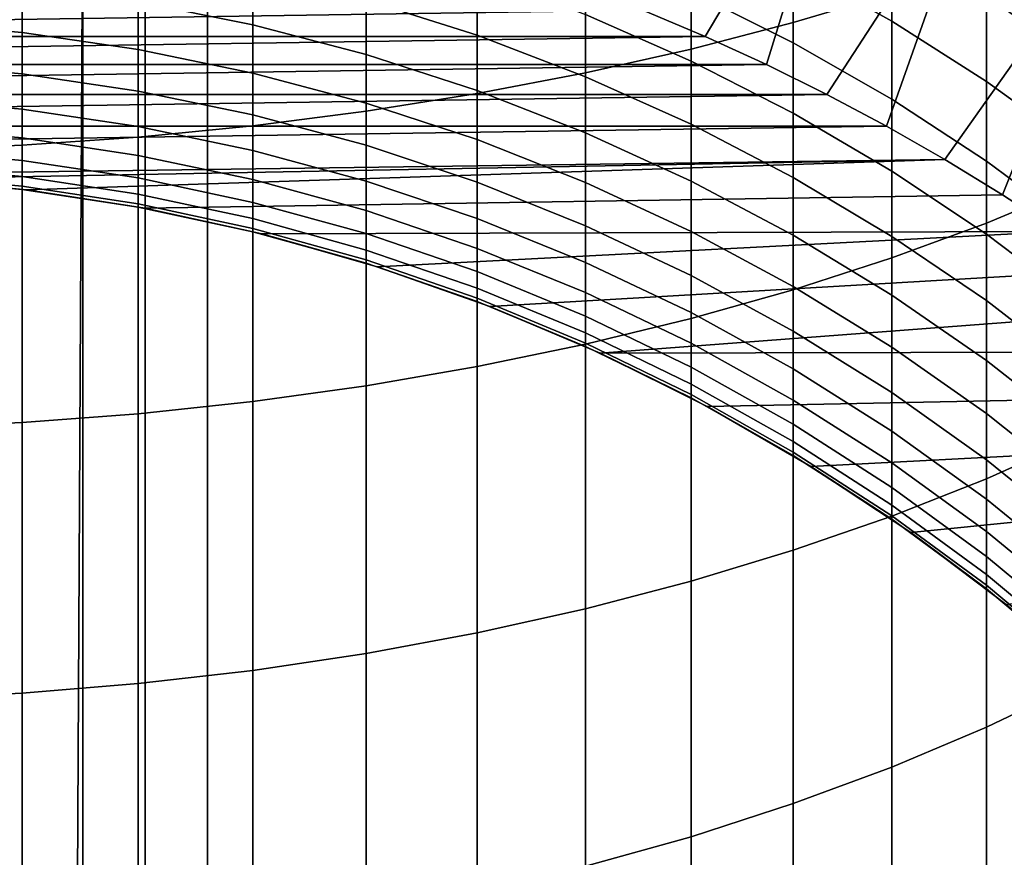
# Model space of a CAD drawing. Header units: metres. Extents: x -109 to 109, y -100 to 58.
# Tile 390 of 642: x 1.22 to 6.42, y -6.15 to -1.73. Entities that reach past the tile are written whole.
import ezdxf

# ---------------------------------------------------------------- set-up
doc = ezdxf.new("R2010")
doc.units = ezdxf.units.M
doc.layers.add('solid_21_062_100_XXX', color=7, linetype='CONTINUOUS')

msp = doc.modelspace()

# ---------------------------------------------------------------- linework, layer by layer
at = {"layer": 'solid_21_062_100_XXX'}
for points in [[(5.822664, -0.162313, 210.036057), (5.302712, -0.304054, 210.340897), (5.302712, -1.745143, 209.632141), (5.822664, -1.590227, 209.333786)], [(5.607982, -0.519913, 45.097431), (4.897965, -0.219859, 45.097431), (4.50987, -1.679697, 46.597431), (4.837329, -1.81819, 46.597431)], [(5.302712, -0.304054, 210.340897), (4.763412, -0.432299, 210.616699), (4.763412, -1.885308, 209.902084), (5.302712, -1.745143, 209.632141)], [(4.763412, -0.432299, 210.616699), (4.206731, -0.546581, 210.862488), (4.206731, -2.010213, 210.142639), (4.763412, -1.885308, 209.902084)], [(4.206731, -0.546581, 210.862488), (3.6347, -0.646483, 211.077332), (3.6347, -2.119401, 210.352921), (4.206731, -2.010213, 210.142639)], [(5.607982, -0.519913, 45.097431), (4.837329, -1.81819, 46.597431), (5.1608, -1.966436, 46.597431)], [(6.300118, -0.860213, 45.097431), (5.607982, -0.519913, 45.097431), (5.1608, -1.966436, 46.597431), (5.479618, -2.124153, 46.597431)], [(3.6347, -0.646483, 211.077332), (3.049406, -0.731641, 211.260483), (3.049406, -2.212474, 210.532181), (3.6347, -2.119401, 210.352921)], [(3.049406, -0.731641, 211.260483), (2.452986, -0.801743, 211.41124), (2.452986, -2.289092, 210.679733), (3.049406, -2.212474, 210.532181)], [(2.452986, -0.801743, 211.41124), (1.847614, -0.856534, 211.529068), (1.847614, -2.348976, 210.795059), (2.452986, -2.289092, 210.679733)], [(1.847614, -0.856534, 211.529068), (1.235501, -0.895814, 211.613556), (1.235501, -2.391906, 210.877747), (1.847614, -2.348976, 210.795059)], [(6.300118, -0.860213, 45.097431), (5.479618, -2.124153, 46.597431), (5.793635, -2.291252, 46.597431)], [(6.971311, -1.239255, 45.097431), (6.300118, -0.860213, 45.097431), (5.793635, -2.291252, 46.597431), (6.102353, -2.467462, 46.597431)], [(1.235501, -0.895814, 211.613556), (0.61888, -0.919439, 211.664352), (0.61888, -2.417728, 210.927475), (1.235501, -2.391906, 210.877747)], [(2.212831, -11.565833, -20.43038), (2.212826, -1.049087, -20.43038), (23.175426, -0.972689, -20.220478)], [(9.679617, -22.091299, -20.355614), (2.212831, -22.082581, -20.43038), (2.212831, -11.565833, -20.43038), (23.175426, -0.972689, -20.220478)], [(5.302712, -1.011523, 187.33725), (5.822664, -1.294954, 187.518021), (5.822664, -1.738584, 186.787766), (5.302712, -1.44753, 186.619537)], [(1.555183, -1.058357, -20.454151), (1.226692, -62.700001, -20.472456), (0, -62.700001, -20.502569), (0.777885, -1.071072, -20.490463)], [(1.226692, -62.700001, -20.472456), (1.555183, -1.058357, -20.454151), (1.555179, -11.570469, -20.454151)], [(1.883878, -1.052047, -20.437969), (1.88385, -22.082581, -20.437971), (1.555179, -11.570469, -20.454151), (1.555183, -1.058357, -20.454151)], [(1.883878, -1.052047, -20.437969), (2.212826, -1.049087, -20.43038), (2.212831, -11.565833, -20.43038), (1.88385, -22.082581, -20.437971)], [(6.321368, -1.120335, 188.438858), (6.797007, -1.444914, 188.666397), (6.797007, -1.938542, 187.928513), (6.321368, -1.604337, 187.715347)], [(4.763412, -1.184187, 186.467331), (5.302712, -1.44753, 186.619537), (5.302712, -1.851783, 185.883484), (4.763412, -1.582046, 185.74292)], [(6.971311, -1.239255, 45.097431), (6.102353, -2.467462, 46.597431), (6.405731, -2.652755, 46.597431)], [(6.797007, -1.238461, 208.656326), (6.321368, -1.421128, 209.008118), (6.321368, -2.802958, 208.251862), (6.797007, -2.605105, 207.908371)], [(7.619986, -1.656131, 45.097431), (6.971311, -1.239255, 45.097431), (6.405731, -2.652755, 46.597431), (6.703761, -2.847137, 46.597431)], [(5.822664, -1.294954, 187.518021), (6.321368, -1.604337, 187.715347), (6.321368, -2.056287, 186.971405), (5.822664, -1.738584, 186.787766)], [(3.049406, -1.304567, 184.701523), (3.6347, -1.487582, 184.786957), (3.6347, -1.811782, 184.050903), (3.049406, -1.62521, 183.973541)], [(4.206731, -1.341677, 185.617661), (4.763412, -1.582046, 185.74292), (4.763412, -1.947895, 185.001831), (4.206731, -1.702286, 184.887177)], [(1.847614, -1.351583, 183.860092), (2.452986, -1.471624, 183.909866), (2.452986, -1.757542, 183.175339), (1.847614, -1.635442, 183.130859)], [(5.302712, -1.44753, 186.619537), (5.822664, -1.738584, 186.787766), (5.822664, -2.149905, 186.038849), (5.302712, -1.851783, 185.883484)], [(6.321368, -1.421128, 209.008118), (5.822664, -1.590227, 209.333786), (5.822664, -2.986117, 208.569839), (6.321368, -2.802958, 208.251862)], [(0.61888, -1.49526, 183.079788), (1.235501, -1.547908, 183.098969), (1.235501, -1.798347, 182.361877), (0.61888, -1.744912, 182.345016)], [(2.452986, -1.471624, 183.909866), (3.049406, -1.62521, 183.973541), (3.049406, -1.913762, 183.232254), (2.452986, -1.757542, 183.175339)], [(3.6347, -1.487582, 184.786957), (4.206731, -1.702286, 184.887177), (4.206731, -2.030657, 184.141647), (3.6347, -1.811782, 184.050903)], [(1.235501, -1.547908, 183.098969), (1.847614, -1.635442, 183.130859), (1.847614, -1.88719, 182.389923), (1.235501, -1.798347, 182.361877)], [(4.763412, -1.582046, 185.74292), (5.302712, -1.851783, 185.883484), (5.302712, -2.223513, 185.130478), (4.763412, -1.947895, 185.001831)], [(5.822664, -1.590227, 209.333786), (5.302712, -1.745143, 209.632141), (5.302712, -3.153911, 208.861145), (5.822664, -2.986117, 208.569839)], [(6.321368, -1.604337, 187.715347), (6.797007, -1.938542, 187.928513), (6.797007, -2.39948, 187.169754), (6.321368, -2.056287, 186.971405)], [(1.847614, -1.635442, 183.130859), (2.452986, -1.757542, 183.175339), (2.452986, -2.011116, 182.429031), (1.847614, -1.88719, 182.389923)], [(3.049406, -1.62521, 183.973541), (3.6347, -1.811782, 184.050903), (3.6347, -2.103533, 183.301392), (3.049406, -1.913762, 183.232254)], [(4.50987, -1.679697, 46.597431), (-4.50987, -1.679697, 46.597431), (-4.837329, -1.81819, 46.597431)], [(4.837329, -1.81819, 46.597431), (4.50987, -1.679697, 46.597431), (-4.837329, -1.81819, 46.597431)], [(4.206731, -1.702286, 184.887177), (4.763412, -1.947895, 185.001831), (4.763412, -2.281037, 184.245468), (4.206731, -2.030657, 184.141647)], [(0.61888, -1.744912, 182.345016), (1.235501, -1.798347, 182.361877), (1.235501, -2.016364, 181.614563), (0.61888, -1.962243, 181.600052)], [(2.452986, -1.757542, 183.175339), (3.049406, -1.913762, 183.232254), (3.049406, -2.169672, 182.479065), (2.452986, -2.011116, 182.429031)], [(5.302712, -1.745143, 209.632141), (4.763412, -1.885308, 209.902084), (4.763412, -3.30573, 209.12471), (5.302712, -3.153911, 208.861145)], [(5.822664, -1.738584, 186.787766), (6.321368, -2.056287, 186.971405), (6.321368, -2.475323, 186.20842), (5.822664, -2.149905, 186.038849)], [(1.235501, -1.798347, 182.361877), (1.847614, -1.88719, 182.389923), (1.847614, -2.106346, 181.638702), (1.235501, -2.016364, 181.614563)], [(3.6347, -1.811782, 184.050903), (4.206731, -2.030657, 184.141647), (4.206731, -2.326162, 183.382492), (3.6347, -2.103533, 183.301392)], [(4.837329, -1.81819, 46.597431), (-4.837329, -1.81819, 46.597431), (-5.1608, -1.966436, 46.597431)], [(5.1608, -1.966436, 46.597431), (4.837329, -1.81819, 46.597431), (-5.1608, -1.966436, 46.597431)], [(5.302712, -1.851783, 185.883484), (5.822664, -2.149905, 186.038849), (5.822664, -2.528134, 185.272675), (5.302712, -2.223513, 185.130478)], [(1.847614, -1.88719, 182.389923), (2.452986, -2.011116, 182.429031), (2.452986, -2.231861, 181.672363), (1.847614, -2.106346, 181.638702)], [(3.049406, -1.913762, 183.232254), (3.6347, -2.103533, 183.301392), (3.6347, -2.362281, 182.539856), (3.049406, -2.169672, 182.479065)], [(4.763412, -1.885308, 209.902084), (4.206731, -2.010213, 210.142639), (4.206731, -3.441019, 209.359589), (4.763412, -3.30573, 209.12471)], [(5.1608, -1.966436, 46.597431), (-5.1608, -1.966436, 46.597431), (-5.479618, -2.124153, 46.597431)], [(5.479618, -2.124153, 46.597431), (5.1608, -1.966436, 46.597431), (-5.479618, -2.124153, 46.597431)], [(0.61888, -1.962243, 181.600052), (1.235501, -2.016364, 181.614563), (1.235501, -2.201543, 180.858444), (0.61888, -2.14684, 180.846313)], [(4.763412, -1.947895, 185.001831), (5.302712, -2.223513, 185.130478), (5.302712, -2.56201, 184.361954), (4.763412, -2.281037, 184.245468)], [(1.235501, -2.016364, 181.614563), (1.847614, -2.106346, 181.638702), (1.847614, -2.292493, 180.878632), (1.235501, -2.201543, 180.858444)], [(2.452986, -2.011116, 182.429031), (3.049406, -2.169672, 182.479065), (3.049406, -2.392452, 181.715424), (2.452986, -2.231861, 181.672363)], [(4.206731, -2.010213, 210.142639), (3.6347, -2.119401, 210.352921), (3.6347, -3.559284, 209.564896), (4.206731, -3.441019, 209.359589)], [(4.206731, -2.030657, 184.141647), (4.763412, -2.281037, 184.245468), (4.763412, -2.580837, 183.475281), (4.206731, -2.326162, 183.382492)], [(6.321368, -2.056287, 186.971405), (6.797007, -2.39948, 187.169754), (6.797007, -2.82685, 186.391617), (6.321368, -2.475323, 186.20842)], [(5.479618, -2.124153, 46.597431), (-5.479618, -2.124153, 46.597431), (-5.793635, -2.291252, 46.597431)], [(5.793635, -2.291252, 46.597431), (5.479618, -2.124153, 46.597431), (-5.793635, -2.291252, 46.597431)], [(1.847614, -2.106346, 181.638702), (2.452986, -2.231861, 181.672363), (2.452986, -2.419358, 180.906769), (1.847614, -2.292493, 180.878632)], [(3.6347, -2.119401, 210.352921), (3.049406, -2.212474, 210.532181), (3.049406, -3.660095, 209.739914), (3.6347, -3.559284, 209.564896)], [(3.6347, -2.103533, 183.301392), (4.206731, -2.326162, 183.382492), (4.206731, -2.588238, 182.61116), (3.6347, -2.362281, 182.539856)], [(0.61888, -2.14684, 180.846313), (1.235501, -2.201543, 180.858444), (1.235501, -2.353531, 180.094955), (0.61888, -2.29835, 180.08522)], [(3.049406, -2.169672, 182.479065), (3.6347, -2.362281, 182.539856), (3.6347, -2.58753, 181.767746), (3.049406, -2.392452, 181.715424)], [(5.822664, -2.149905, 186.038849), (6.321368, -2.475323, 186.20842), (6.321368, -2.860646, 185.427887), (5.822664, -2.528134, 185.272675)], [(1.235501, -2.201543, 180.858444), (1.847614, -2.292493, 180.878632), (1.847614, -2.445275, 180.111145), (1.235501, -2.353531, 180.094955)], [(3.049406, -2.212474, 210.532181), (2.452986, -2.289092, 210.679733), (2.452986, -3.743083, 209.883987), (3.049406, -3.660095, 209.739914)], [(2.452986, -2.231861, 181.672363), (3.049406, -2.392452, 181.715424), (3.049406, -2.581676, 180.942795), (2.452986, -2.419358, 180.906769)], [(5.302712, -2.223513, 185.130478), (5.822664, -2.528134, 185.272675), (5.822664, -2.872548, 184.490723), (5.302712, -2.56201, 184.361954)], [(4.763412, -2.281037, 184.245468), (5.302712, -2.56201, 184.361954), (5.302712, -2.866628, 183.579391), (4.763412, -2.580837, 183.475281)], [(5.793635, -2.291252, 46.597431), (-5.793635, -2.291252, 46.597431), (-6.102353, -2.467462, 46.597431)], [(0, -2.55, 46.597431), (6.102353, -2.467462, 46.597431), (5.793635, -2.291252, 46.597431), (-6.102353, -2.467462, 46.597431)], [(0.61888, -2.29835, 180.08522), (1.235501, -2.353531, 180.094955), (1.235501, -2.472038, 179.325562), (0.61888, -2.416484, 179.318253)], [(2.452986, -2.289092, 210.679733), (1.847614, -2.348976, 210.795059), (1.847614, -3.807945, 209.996597), (2.452986, -3.743083, 209.883987)], [(1.847614, -2.292493, 180.878632), (2.452986, -2.419358, 180.906769), (2.452986, -2.573249, 180.133728), (1.847614, -2.445275, 180.111145)], [(4.206731, -2.326162, 183.382492), (4.763412, -2.580837, 183.475281), (4.763412, -2.846721, 182.692734), (4.206731, -2.588238, 182.61116)], [(1.847614, -2.348976, 210.795059), (1.235501, -2.391906, 210.877747), (1.235501, -3.854445, 210.077316), (1.847614, -3.807945, 209.996597)], [(1.235501, -2.353531, 180.094955), (1.847614, -2.445275, 180.111145), (1.847614, -2.564402, 179.337738), (1.235501, -2.472038, 179.325562)], [(3.6347, -2.362281, 182.539856), (4.206731, -2.588238, 182.61116), (4.206731, -2.816386, 181.829117), (3.6347, -2.58753, 181.767746)], [(1.235501, -2.391906, 210.877747), (0.61888, -2.417728, 210.927475), (0.61888, -3.882413, 210.12587), (1.235501, -3.854445, 210.077316)], [(0.61888, -2.416484, 179.318253), (1.235501, -2.472038, 179.325562), (1.235501, -2.556838, 178.551727), (0.61888, -2.501018, 178.546844)], [(2.452986, -2.419358, 180.906769), (3.049406, -2.581676, 180.942795), (3.049406, -2.736984, 180.162628), (2.452986, -2.573249, 180.133728)], [(3.049406, -2.392452, 181.715424), (3.6347, -2.58753, 181.767746), (3.6347, -2.778853, 180.986542), (3.049406, -2.581676, 180.942795)], [(0.630984, -2.569441, 46.597431), (6.102353, -2.467462, 46.597431), (0, -2.55, 46.597431)], [(0.630984, -2.569441, 46.597431), (1.259613, -2.627692, 46.597431), (6.102353, -2.467462, 46.597431)], [(1.235501, -2.472038, 179.325562), (1.847614, -2.564402, 179.337738), (1.847614, -2.649645, 178.55986), (1.235501, -2.556838, 178.551727)], [(1.883447, -2.724529, 46.597431), (6.405731, -2.652755, 46.597431), (6.102353, -2.467462, 46.597431), (1.259613, -2.627692, 46.597431)], [(1.847614, -2.445275, 180.111145), (2.452986, -2.573249, 180.133728), (2.452986, -2.693239, 179.354706), (1.847614, -2.564402, 179.337738)], [(6.321368, -2.475323, 186.20842), (6.797007, -2.82685, 186.391617), (6.797007, -3.219836, 185.595551), (6.321368, -2.860646, 185.427887)], [(0.61888, -2.501018, 178.546844), (1.235501, -2.556838, 178.551727), (1.235501, -2.607769, 177.774933), (0.61888, -2.551789, 177.772491)], [(5.822664, -2.528134, 185.272675), (6.321368, -2.860646, 185.427887), (6.321368, -3.211521, 184.631256), (5.822664, -2.872548, 184.490723)], [(0.61888, -2.551789, 177.772491), (1.235501, -2.607769, 177.774933), (1.235501, -2.624734, 176.997437), (0.61888, -2.568701, 176.997437)], [(0.61888, -2.568701, 176.997437), (1.235501, -2.624734, 176.997437), (0.630984, -2.569441, 46.597431)], [(1.847614, -2.717896, 176.997437), (1.259613, -2.627692, 46.597431), (0.630984, -2.569441, 46.597431), (1.235501, -2.624734, 176.997437)], [(1.235501, -2.556838, 178.551727), (1.847614, -2.649645, 178.55986), (1.847614, -2.700842, 177.778992), (1.235501, -2.607769, 177.774933)], [(1.847614, -2.564402, 179.337738), (2.452986, -2.693239, 179.354706), (2.452986, -2.7791, 178.571182), (1.847614, -2.649645, 178.55986)], [(2.452986, -2.573249, 180.133728), (3.049406, -2.736984, 180.162628), (3.049406, -2.858079, 179.376419), (2.452986, -2.693239, 179.354706)], [(3.049406, -2.581676, 180.942795), (3.6347, -2.778853, 180.986542), (3.6347, -2.935883, 180.197723), (3.049406, -2.736984, 180.162628)], [(3.6347, -2.58753, 181.767746), (4.206731, -2.816386, 181.829117), (4.206731, -3.01017, 181.037857), (3.6347, -2.778853, 180.986542)], [(4.206731, -2.588238, 182.61116), (4.763412, -2.846721, 182.692734), (4.763412, -3.078185, 181.899323), (4.206731, -2.816386, 181.829117)], [(4.763412, -2.580837, 183.475281), (5.302712, -2.866628, 183.579391), (5.302712, -3.136786, 182.784271), (4.763412, -2.846721, 182.692734)], [(5.302712, -2.56201, 184.361954), (5.822664, -2.872548, 184.490723), (5.822664, -3.182492, 183.694473), (5.302712, -2.866628, 183.579391)], [(1.235501, -2.607769, 177.774933), (1.847614, -2.700842, 177.778992), (1.847614, -2.717896, 176.997437), (1.235501, -2.624734, 176.997437)], [(2.452986, -2.847846, 176.997437), (1.883447, -2.724529, 46.597431), (1.259613, -2.627692, 46.597431), (1.847614, -2.717896, 176.997437)], [(6.797007, -2.605105, 207.908371), (6.321368, -2.802958, 208.251862), (6.321368, -4.150451, 207.435989), (6.797007, -3.937789, 207.101471)], [(1.847614, -2.649645, 178.55986), (2.452986, -2.7791, 178.571182), (2.452986, -2.830669, 177.784668), (1.847614, -2.700842, 177.778992)], [(2.500099, -2.859578, 46.597431), (6.703761, -2.847137, 46.597431), (6.405731, -2.652755, 46.597431), (1.883447, -2.724529, 46.597431)], [(2.452986, -2.693239, 179.354706), (3.049406, -2.858079, 179.376419), (3.049406, -2.944732, 178.585693), (2.452986, -2.7791, 178.571182)], [(1.847614, -2.700842, 177.778992), (2.452986, -2.830669, 177.784668), (2.452986, -2.847846, 176.997437), (1.847614, -2.717896, 176.997437)], [(3.049406, -3.014111, 176.997437), (2.500099, -2.859578, 46.597431), (1.883447, -2.724529, 46.597431), (2.452986, -2.847846, 176.997437)], [(3.049406, -2.736984, 180.162628), (3.6347, -2.935883, 180.197723), (3.6347, -3.058321, 179.402802), (3.049406, -2.858079, 179.376419)], [(2.452986, -2.7791, 178.571182), (3.049406, -2.944732, 178.585693), (3.049406, -2.996775, 177.791916), (2.452986, -2.830669, 177.784668)], [(3.6347, -2.778853, 180.986542), (4.206731, -3.01017, 181.037857), (4.206731, -3.169221, 180.238907), (3.6347, -2.935883, 180.197723)], [(6.321368, -2.802958, 208.251862), (5.822664, -2.986117, 208.569839), (5.822664, -4.347318, 207.745667), (6.321368, -4.150451, 207.435989)], [(2.452986, -2.830669, 177.784668), (3.049406, -2.996775, 177.791916), (3.049406, -3.014111, 176.997437), (2.452986, -2.847846, 176.997437)], [(2.500099, -2.859578, 46.597431), (3.107312, -3.032345, 46.597431), (6.703761, -2.847137, 46.597431)], [(3.702743, -3.242167, 46.597431), (6.995806, -3.050195, 46.597431), (6.703761, -2.847137, 46.597431), (3.107312, -3.032345, 46.597431)], [(4.206731, -2.816386, 181.829117), (4.763412, -3.078185, 181.899323), (4.763412, -3.274784, 181.096573), (4.206731, -3.01017, 181.037857)], [(4.763412, -2.846721, 182.692734), (5.302712, -3.136786, 182.784271), (5.302712, -3.371969, 181.978119), (4.763412, -3.078185, 181.899323)], [(3.6347, -3.216084, 176.997437), (3.107312, -3.032345, 46.597431), (2.500099, -2.859578, 46.597431), (3.049406, -3.014111, 176.997437)], [(3.049406, -2.858079, 179.376419), (3.6347, -3.058321, 179.402802), (3.6347, -3.145935, 178.603302), (3.049406, -2.944732, 178.585693)], [(5.302712, -2.866628, 183.579391), (5.822664, -3.182492, 183.694473), (5.822664, -3.457374, 182.885452), (5.302712, -3.136786, 182.784271)], [(5.822664, -2.872548, 184.490723), (6.321368, -3.211521, 184.631256), (6.321368, -3.527278, 183.820084), (5.822664, -3.182492, 183.694473)], [(6.321368, -2.860646, 185.427887), (6.797007, -3.219836, 185.595551), (6.797007, -3.577689, 184.783081), (6.321368, -3.211521, 184.631256)], [(3.049406, -2.944732, 178.585693), (3.6347, -3.145935, 178.603302), (3.6347, -3.198555, 177.800735), (3.049406, -2.996775, 177.791916)], [(3.6347, -2.935883, 180.197723), (4.206731, -3.169221, 180.238907), (4.206731, -3.293235, 179.433746), (3.6347, -3.058321, 179.402802)], [(3.049406, -2.996775, 177.791916), (3.6347, -3.198555, 177.800735), (3.6347, -3.216084, 176.997437), (3.049406, -3.014111, 176.997437)], [(4.206731, -3.01017, 181.037857), (4.763412, -3.274784, 181.096573), (4.763412, -3.436146, 180.285995), (4.206731, -3.169221, 180.238907)], [(5.822664, -2.986117, 208.569839), (5.302712, -3.153911, 208.861145), (5.302712, -4.527672, 208.029373), (5.822664, -4.347318, 207.745667)], [(4.206731, -3.453027, 176.997437), (3.702743, -3.242167, 46.597431), (3.107312, -3.032345, 46.597431), (3.6347, -3.216084, 176.997437)], [(3.6347, -3.058321, 179.402802), (4.206731, -3.293235, 179.433746), (4.206731, -3.381975, 178.623962), (3.6347, -3.145935, 178.603302)], [(4.284085, -3.488227, 46.597431), (7.281698, -3.261822, 46.597431), (6.995806, -3.050195, 46.597431), (3.702743, -3.242167, 46.597431)], [(4.763412, -3.078185, 181.899323), (5.302712, -3.371969, 181.978119), (5.302712, -3.571729, 181.16246), (4.763412, -3.274784, 181.096573)], [(3.6347, -3.145935, 178.603302), (4.206731, -3.381975, 178.623962), (4.206731, -3.435273, 177.811066), (3.6347, -3.198555, 177.800735)], [(5.302712, -3.153911, 208.861145), (4.763412, -3.30573, 209.12471), (4.763412, -4.690854, 208.286057), (5.302712, -4.527672, 208.029373)], [(5.302712, -3.136786, 182.784271), (5.822664, -3.457374, 182.885452), (5.822664, -3.696669, 182.065201), (5.302712, -3.371969, 181.978119)], [(3.6347, -3.198555, 177.800735), (4.206731, -3.435273, 177.811066), (4.206731, -3.453027, 176.997437), (3.6347, -3.216084, 176.997437)], [(4.206731, -3.169221, 180.238907), (4.763412, -3.436146, 180.285995), (4.763412, -3.561962, 179.469162), (4.206731, -3.293235, 179.433746)], [(5.822664, -3.182492, 183.694473), (6.321368, -3.527278, 183.820084), (6.321368, -3.807315, 182.99588), (5.822664, -3.457374, 182.885452)], [(6.321368, -3.211521, 184.631256), (6.797007, -3.577689, 184.783081), (6.797007, -3.899726, 183.955765), (6.321368, -3.527278, 183.820084)], [(4.763412, -3.724076, 176.997437), (4.284085, -3.488227, 46.597431), (3.702743, -3.242167, 46.597431), (4.206731, -3.453027, 176.997437)], [(4.284085, -3.488227, 46.597431), (7.561042, -3.481703, 46.597431), (7.281698, -3.261822, 46.597431)], [(4.206731, -3.293235, 179.433746), (4.763412, -3.561962, 179.469162), (4.763412, -3.651992, 178.647598), (4.206731, -3.381975, 178.623962)], [(4.763412, -3.30573, 209.12471), (4.206731, -3.441019, 209.359589), (4.206731, -4.836269, 208.514801), (4.763412, -4.690854, 208.286057)], [(4.763412, -3.274784, 181.096573), (5.302712, -3.571729, 181.16246), (5.302712, -3.735685, 180.338852), (4.763412, -3.436146, 180.285995)], [(5.302712, -3.371969, 181.978119), (5.822664, -3.696669, 182.065201), (5.822664, -3.899921, 181.235275), (5.302712, -3.571729, 181.16246)], [(4.206731, -3.381975, 178.623962), (4.763412, -3.651992, 178.647598), (4.763412, -3.706064, 177.822891), (4.206731, -3.435273, 177.811066)], [(4.206731, -3.441019, 209.359589), (3.6347, -3.559284, 209.564896), (3.6347, -4.963387, 208.714752), (4.206731, -4.836269, 208.514801)], [(4.206731, -3.435273, 177.811066), (4.763412, -3.706064, 177.822891), (4.763412, -3.724076, 176.997437), (4.206731, -3.453027, 176.997437)], [(4.763412, -3.436146, 180.285995), (5.302712, -3.735685, 180.338852), (5.302712, -3.863523, 179.508881), (4.763412, -3.561962, 179.469162)], [(5.822664, -3.457374, 182.885452), (6.321368, -3.807315, 182.99588), (6.321368, -4.051098, 182.160248), (5.822664, -3.696669, 182.065201)], [(4.849197, -3.76962, 46.597431), (7.833786, -3.709796, 46.597431), (7.561042, -3.481703, 46.597431), (4.284085, -3.488227, 46.597431)], [(5.302712, -4.028242, 176.997437), (4.849197, -3.76962, 46.597431), (4.284085, -3.488227, 46.597431), (4.763412, -3.724076, 176.997437)], [(6.321368, -3.527278, 183.820084), (6.797007, -3.899726, 183.955765), (6.797007, -4.185333, 183.115189), (6.321368, -3.807315, 182.99588)], [(3.6347, -3.559284, 209.564896), (3.049406, -3.660095, 209.739914), (3.049406, -5.071743, 208.885208), (3.6347, -4.963387, 208.714752)], [(4.763412, -3.561962, 179.469162), (5.302712, -3.863523, 179.508881), (5.302712, -3.954999, 178.674118), (4.763412, -3.651992, 178.647598)], [(5.302712, -3.571729, 181.16246), (5.822664, -3.899921, 181.235275), (5.822664, -4.066743, 180.397278), (5.302712, -3.735685, 180.338852)], [(3.049406, -3.660095, 209.739914), (2.452986, -3.743083, 209.883987), (2.452986, -5.160942, 209.025513), (3.049406, -5.071743, 208.885208)], [(4.763412, -3.651992, 178.647598), (5.302712, -3.954999, 178.674118), (5.302712, -4.009941, 177.836151), (4.763412, -3.706064, 177.822891)], [(4.763412, -3.706064, 177.822891), (5.302712, -4.009941, 177.836151), (5.302712, -4.028242, 176.997437), (4.763412, -3.724076, 176.997437)], [(5.39594, -4.085282, 46.597431), (8.099751, -3.945967, 46.597431), (7.833786, -3.709796, 46.597431), (4.849197, -3.76962, 46.597431)], [(5.302712, -3.735685, 180.338852), (5.822664, -4.066743, 180.397278), (5.822664, -4.196816, 179.552795), (5.302712, -3.863523, 179.508881)], [(5.822664, -3.696669, 182.065201), (6.321368, -4.051098, 182.160248), (6.321368, -4.258163, 181.314758), (5.822664, -3.899921, 181.235275)], [(2.452986, -3.743083, 209.883987), (1.847614, -3.807945, 209.996597), (1.847614, -5.230659, 209.135178), (2.452986, -5.160942, 209.025513)], [(5.822664, -4.364415, 176.997437), (5.39594, -4.085282, 46.597431), (4.849197, -3.76962, 46.597431), (5.302712, -4.028242, 176.997437)], [(1.847614, -3.807945, 209.996597), (1.235501, -3.854445, 210.077316), (1.235501, -5.280639, 209.213791), (1.847614, -5.230659, 209.135178)], [(6.321368, -3.807315, 182.99588), (6.797007, -4.185333, 183.115189), (6.797007, -4.433965, 182.262924), (6.321368, -4.051098, 182.160248)], [(1.235501, -3.854445, 210.077316), (0.61888, -3.882413, 210.12587), (0.61888, -5.310701, 209.261093), (1.235501, -5.280639, 209.213791)], [(5.302712, -3.863523, 179.508881), (5.822664, -4.196816, 179.552795), (5.822664, -4.289893, 178.70343), (5.302712, -3.954999, 178.674118)], [(5.922189, -4.433987, 46.597431), (8.358703, -4.190001, 46.597431), (8.099751, -3.945967, 46.597431), (5.39594, -4.085282, 46.597431)], [(5.822664, -3.899921, 181.235275), (6.321368, -4.258163, 181.314758), (6.321368, -4.428114, 180.461044), (5.822664, -4.066743, 180.397278)], [(6.797007, -3.937789, 207.101471), (6.321368, -4.150451, 207.435989), (6.321368, -5.461035, 206.562073), (6.797007, -5.23397, 206.237152)], [(5.302712, -3.954999, 178.674118), (5.822664, -4.289893, 178.70343), (5.822664, -4.345794, 177.850815), (5.302712, -4.009941, 177.836151)], [(5.302712, -4.009941, 177.836151), (5.822664, -4.345794, 177.850815), (5.822664, -4.364415, 176.997437), (5.302712, -4.028242, 176.997437)], [(6.321368, -4.731369, 176.997437), (5.922189, -4.433987, 46.597431), (5.39594, -4.085282, 46.597431), (5.822664, -4.364415, 176.997437)], [(5.822664, -4.066743, 180.397278), (6.321368, -4.428114, 180.461044), (6.321368, -4.560627, 179.600723), (5.822664, -4.196816, 179.552795)], [(6.321368, -4.051098, 182.160248), (6.797007, -4.433965, 182.262924), (6.797007, -4.645147, 181.400635), (6.321368, -4.258163, 181.314758)], [(6.321368, -4.150451, 207.435989), (5.822664, -4.347318, 207.745667), (5.822664, -5.671236, 206.862854), (6.321368, -5.461035, 206.562073)], [(5.822664, -4.196816, 179.552795), (6.321368, -4.560627, 179.600723), (6.321368, -4.655448, 178.735428), (5.822664, -4.289893, 178.70343)], [(6.425955, -4.814414, 46.597431), (8.610133, -4.441435, 46.597431), (8.358703, -4.190001, 46.597431), (5.922189, -4.433987, 46.597431)], [(6.321368, -4.258163, 181.314758), (6.797007, -4.645147, 181.400635), (6.797007, -4.818478, 180.529938), (6.321368, -4.428114, 180.461044)], [(5.822664, -4.289893, 178.70343), (6.321368, -4.655448, 178.735428), (6.321368, -4.712399, 177.866821), (5.822664, -4.345794, 177.850815)], [(5.822664, -4.347318, 207.745667), (5.302712, -4.527672, 208.029373), (5.302712, -5.863805, 207.138412), (5.822664, -5.671236, 206.862854)], [(5.822664, -4.345794, 177.850815), (6.321368, -4.712399, 177.866821), (6.321368, -4.731369, 176.997437), (5.822664, -4.364415, 176.997437)], [(6.797007, -5.127765, 176.997437), (6.425955, -4.814414, 46.597431), (5.922189, -4.433987, 46.597431), (6.321368, -4.731369, 176.997437)], [(6.321368, -4.428114, 180.461044), (6.797007, -4.818478, 180.529938), (6.797007, -4.953626, 179.652496), (6.321368, -4.560627, 179.600723)], [(5.302712, -4.527672, 208.029373), (4.763412, -4.690854, 208.286057), (4.763412, -6.038039, 207.387726), (5.302712, -5.863805, 207.138412)], [(6.321368, -4.560627, 179.600723), (6.797007, -4.953626, 179.652496), (6.797007, -5.050334, 178.769989), (6.321368, -4.655448, 178.735428)], [(6.321368, -4.655448, 178.735428), (6.797007, -5.050334, 178.769989), (6.797007, -5.108418, 177.884109), (6.321368, -4.712399, 177.866821)], [(4.763412, -4.690854, 208.286057), (4.206731, -4.836269, 208.514801), (4.206731, -6.193303, 207.609894), (4.763412, -6.038039, 207.387726)], [(6.321368, -4.712399, 177.866821), (6.797007, -5.108418, 177.884109), (6.797007, -5.127765, 176.997437), (6.321368, -4.731369, 176.997437)], [(4.206731, -4.836269, 208.514801), (3.6347, -4.963387, 208.714752), (3.6347, -6.32903, 207.804108), (4.206731, -6.193303, 207.609894)], [(3.6347, -4.963387, 208.714752), (3.049406, -5.071743, 208.885208), (3.049406, -6.444725, 207.969666), (3.6347, -6.32903, 207.804108)], [(3.049406, -5.071743, 208.885208), (2.452986, -5.160942, 209.025513), (2.452986, -6.539966, 208.105942), (3.049406, -6.444725, 207.969666)], [(2.452986, -5.160942, 209.025513), (1.847614, -5.230659, 209.135178), (1.847614, -6.614404, 208.212463), (2.452986, -6.539966, 208.105942)], [(1.847614, -5.230659, 209.135178), (1.235501, -5.280639, 209.213791), (1.235501, -6.66777, 208.288834), (1.847614, -6.614404, 208.212463)], [(6.797007, -5.23397, 206.237152), (6.321368, -5.461035, 206.562073), (6.321368, -6.732211, 205.631744), (6.797007, -6.491176, 205.317062)], [(1.235501, -5.280639, 209.213791), (0.61888, -5.310701, 209.261093), (0.61888, -6.699867, 208.334763), (1.235501, -6.66777, 208.288834)], [(6.321368, -5.461035, 206.562073), (5.822664, -5.671236, 206.862854), (5.822664, -6.955345, 205.923065), (6.321368, -6.732211, 205.631744)], [(5.822664, -5.671236, 206.862854), (5.302712, -5.863805, 207.138412), (5.302712, -7.159761, 206.189957), (5.822664, -6.955345, 205.923065)], [(5.302712, -5.863805, 207.138412), (4.763412, -6.038039, 207.387726), (4.763412, -7.344715, 206.431427), (5.302712, -7.159761, 206.189957)], [(4.763412, -6.038039, 207.387726), (4.206731, -6.193303, 207.609894), (4.206731, -7.509532, 206.646606), (4.763412, -7.344715, 206.431427)]]:
    msp.add_3dface(points, dxfattribs=at)

doc.saveas('drawing.dxf')
